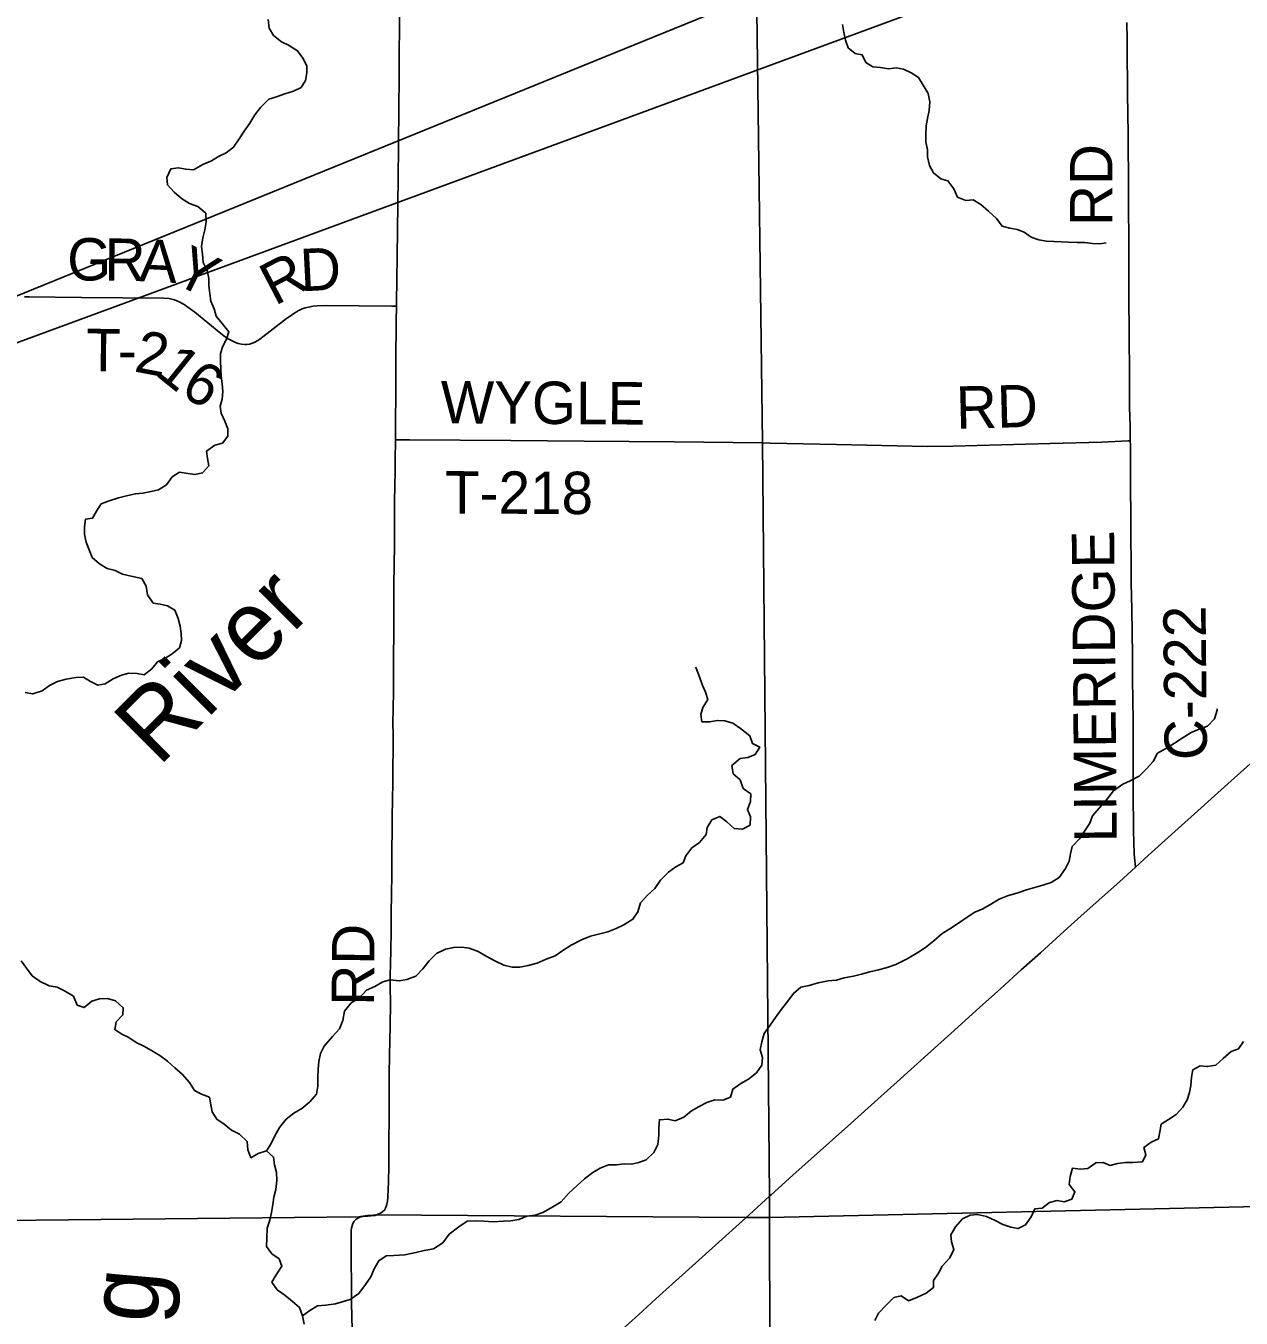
# Model space of a CAD drawing. Extents: x 0 to 34, y 0 to 22.
# Drawn here: x 17.787 to 19.416, y 15.504 to 17.236 of the extents above; entities that cross this region are included whole.
import ezdxf

# ---------------------------------------------------------------- set-up
doc = ezdxf.new("R2010")
doc.units = 0
for name, color, linetype in [('GM_X_Corporation', 7, 'Continuous'), ('GM_X_County_Road', 7, 'Continuous'), ('GM_X_County_Road_Text', 7, 'Continuous'), ('GM_X_Minor_River', 7, 'Continuous'), ('GM_X_Minor_River_Text', 7, 'Continuous'), ('GM_X_State_Route', 7, 'Continuous'), ('GM_X_Township_Road', 7, 'Continuous'), ('GM_X_Township_Road_Text', 7, 'Continuous'), ('SH_Text', 7, 'Continuous')]:
    doc.layers.add(name, color=color, linetype=linetype)

msp = doc.modelspace()

# ---------------------------------------------------------------- linework, layer by layer
at = {"layer": 'GM_X_Corporation'}
for points in [[(17.6706, 15.6341), (18.234, 15.6398), (18.2361, 15.6405), (18.2421, 15.6414), (18.2452, 15.6417), (18.2501, 15.642), (18.2556, 15.6425), (18.752, 15.6393), (18.7842, 15.639), (18.784, 15.6681), (18.775, 16.6777), (18.7553, 18.174)], [(18.7553, 18.174), (18.775, 16.6777), (18.784, 15.6681), (18.7842, 15.639), (19.6381, 15.6585)], [(20.2438, 13.1239), (20.2438, 15.6706), (20.1966, 15.6696), (20.1614, 15.669), (20.0945, 15.6683), (20.0722, 15.6678), (20.0259, 15.6667), (19.9449, 15.6658), (19.9161, 15.6651), (19.8862, 15.6649), (19.8069, 15.6636), (19.7915, 15.6636), (19.7661, 15.6628), (19.7328, 15.6622), (19.6888, 15.6618), (19.6513, 15.6616), (19.6487, 15.6616), (19.6461, 15.6614), (19.6435, 15.6609), (19.6411, 15.6602), (19.6393, 15.6593), (19.6381, 15.6585), (18.7842, 15.639), (18.7862, 14.9579)], [(18.7862, 14.9579), (18.7842, 15.639), (18.752, 15.6393), (18.2556, 15.6425), (18.2501, 15.642), (18.2452, 15.6417), (18.2421, 15.6414), (18.2361, 15.6405), (18.234, 15.6398), (17.6706, 15.6341)]]:
    msp.add_lwpolyline(points, dxfattribs=at)
at = {"layer": 'GM_X_County_Road'}
for points in [[(19.2678, 16.6801), (19.2675, 16.6996), (19.267, 16.7249), (19.2667, 16.7661), (19.2662, 16.8251), (19.2658, 16.8711), (19.2658, 16.909), (19.2657, 16.9345), (19.2657, 16.9625), (19.2654, 16.9799), (19.2653, 17.0178), (19.2653, 17.0432), (19.265, 17.0648), (19.265, 17.0841), (19.2648, 17.0996), (19.2646, 17.1095), (19.2644, 17.1182), (19.264, 17.1455), (19.2639, 17.1654), (19.2636, 17.1884), (19.2635, 17.217), (19.2632, 17.2406)], [(19.275, 16.1084), (19.2738, 16.1177), (19.273, 16.1258), (19.2724, 16.1423), (19.2721, 16.1572), (19.272, 16.1759), (19.2718, 16.1914), (19.2717, 16.1982), (19.2717, 16.2194), (19.2717, 16.2324), (19.2719, 16.2498), (19.2717, 16.2696), (19.2719, 16.2888), (19.2717, 16.311), (19.2713, 16.3271), (19.2707, 16.3662), (19.2706, 16.3799), (19.2706, 16.3929), (19.2697, 16.4541), (19.2691, 16.4891), (19.2689, 16.5053), (19.2687, 16.5625), (19.2682, 16.6344), (19.268, 16.6742), (19.2678, 16.6801)]]:
    msp.add_lwpolyline(points, dxfattribs=at)
at = {"layer": 'GM_X_Minor_River'}
for points in [[(18.1565, 17.1535), (18.162, 17.163), (18.1642, 17.1729), (18.1641, 17.1824), (18.1587, 17.193), (18.1517, 17.2028), (18.1395, 17.2102), (18.13, 17.2147), (18.1193, 17.2233), (18.1135, 17.2331), (18.1123, 17.2445)], [(18.882, 17.238), (18.884, 17.227), (18.886, 17.2168), (18.8895, 17.2066), (18.8991, 17.1991), (18.9086, 17.1973), (18.9132, 17.1871), (18.9227, 17.1811), (18.933, 17.1801), (18.9436, 17.1787), (18.9538, 17.18), (18.9637, 17.1782), (18.9743, 17.173), (18.9839, 17.167), (18.9904, 17.1565), (18.997, 17.1456), (18.999, 17.1342), (18.9984, 17.1228), (18.9962, 17.1117), (18.9941, 17.1022), (18.9938, 17.0905), (18.9939, 17.0806), (18.9959, 17.07), (18.9961, 17.0605), (18.9988, 17.0491), (19.0042, 17.0389), (19.0138, 17.0311), (19.0233, 17.0285), (19.0314, 17.0176), (19.036, 17.0066), (19.0475, 17.0022), (19.0573, 17.0031), (19.0676, 16.9968), (19.0779, 16.9878), (19.0886, 16.9777), (19.0959, 16.9675), (19.1062, 16.9649), (19.1161, 16.9632), (19.1256, 16.9595), (19.1351, 16.9531), (19.1454, 16.9495), (19.1556, 16.9477)], [(17.9737, 16.3884), (17.9835, 16.3946), (17.9932, 16.4027), (17.9962, 16.4122), (17.9957, 16.4217), (17.9941, 16.4316), (17.9917, 16.4418), (17.987, 16.4531), (17.9771, 16.4587), (17.9676, 16.4609), (17.9581, 16.4623), (17.9504, 16.4736), (17.9484, 16.485), (17.9426, 16.4955), (17.9285, 16.4988), (17.9168, 16.5013), (17.9072, 16.5061), (17.8962, 16.509), (17.8859, 16.515), (17.8764, 16.5236), (17.8721, 16.5338), (17.8682, 16.544), (17.8658, 16.5546), (17.8661, 16.5649), (17.8671, 16.5748), (17.8769, 16.5764), (17.8821, 16.5859), (17.8885, 16.5955), (17.899, 16.5994), (17.9115, 16.6034), (17.9239, 16.6066), (17.9341, 16.609), (17.9443, 16.6098), (17.9553, 16.6122), (17.9651, 16.6143), (17.9757, 16.6208), (17.9835, 16.6319), (17.9933, 16.6378), (18.0043, 16.636), (18.0141, 16.635), (18.0243, 16.637), (18.0326, 16.6466), (18.0309, 16.6564), (18.0297, 16.6663), (18.0406, 16.674), (18.0508, 16.6768), (18.0579, 16.6864), (18.0581, 16.6962), (18.0542, 16.7064), (18.0492, 16.717), (18.048, 16.7265), (18.0505, 16.736), (18.0515, 16.7459), (18.0503, 16.7565), (18.049, 16.7664), (18.0489, 16.7766), (18.0484, 16.7865), (18.0483, 16.7968), (18.0512, 16.8067), (18.0564, 16.8162), (18.0594, 16.8261), (18.0505, 16.8374), (18.0425, 16.8472), (18.0397, 16.857), (18.0354, 16.8672), (18.0338, 16.8771), (18.0325, 16.8881), (18.0328, 16.8976), (18.0304, 16.9082), (18.025, 16.9191), (18.0241, 16.9301), (18.0229, 16.9404), (18.0246, 16.9522), (18.0272, 16.9625), (18.0289, 16.9735), (18.0288, 16.9849), (18.0177, 16.9939), (18.0067, 16.9979), (17.996, 17.0046), (17.9861, 17.0132), (17.9772, 17.023), (17.9764, 17.0329), (17.9816, 17.0443), (17.9918, 17.046), (18.0016, 17.0438), (18.0122, 17.0432), (18.0247, 17.0501), (18.036, 17.0552), (18.0458, 17.061), (18.0559, 17.0657), (18.0657, 17.0734), (18.0731, 17.0845), (18.0798, 17.0948), (18.0877, 17.1056), (18.0944, 17.117), (18.1018, 17.1266), (18.1131, 17.1378), (18.1233, 17.1409), (18.1346, 17.1448), (18.1459, 17.1484), (18.1565, 17.1535)], [(19.1556, 16.9477), (19.1655, 16.947), (19.1753, 16.9468), (19.1848, 16.9461), (19.1965, 16.9459), (19.2068, 16.9456), (19.217, 16.9446), (19.2269, 16.944), (19.2356, 16.9452)], [(17.7864, 16.3426), (17.7966, 16.3408), (17.8094, 16.3451), (17.8192, 16.3521), (17.8297, 16.3575), (17.8415, 16.3607), (17.8543, 16.3627), (17.8645, 16.3632), (17.8741, 16.3576), (17.884, 16.3524), (17.8938, 16.3541), (17.9043, 16.361), (17.9156, 16.3657), (17.9254, 16.3685), (17.9364, 16.3682), (17.9459, 16.3665), (17.9564, 16.3742), (17.9639, 16.3838), (17.9737, 16.3884)], [(18.1099, 15.7286), (18.1162, 15.7381), (18.121, 15.7485), (18.1273, 15.7595), (18.1363, 15.7707), (18.1464, 15.7787), (18.1573, 15.7853), (18.1678, 15.7942), (18.1768, 15.8042), (18.1786, 15.8152), (18.1788, 15.827), (18.1791, 15.838), (18.1801, 15.8482), (18.1823, 15.8589), (18.1871, 15.8688), (18.1983, 15.8815), (18.2076, 15.8919), (18.2124, 15.9033), (18.2146, 15.9155), (18.2235, 15.9266), (18.2348, 15.9336), (18.2442, 15.9439), (18.2551, 15.9486), (18.266, 15.9548), (18.2758, 15.9576), (18.2876, 15.9562), (18.2982, 15.9582), (18.3102, 15.9626), (18.3196, 15.9722), (18.3278, 15.9829), (18.3379, 15.9929), (18.35, 15.9987), (18.3609, 16.0011), (18.3719, 16.0016), (18.3814, 16.0002), (18.3936, 15.9954), (18.4043, 15.9895), (18.4161, 15.9832), (18.4279, 15.9772), (18.4393, 15.9747), (18.4495, 15.9744), (18.4608, 15.9769), (18.4729, 15.98), (18.485, 15.9851), (18.4967, 15.9898), (18.5072, 15.9968), (18.5185, 16.0041), (18.532, 16.0111), (18.5441, 16.0162), (18.5569, 16.0194), (18.5675, 16.0218), (18.5788, 16.0265), (18.589, 16.0311), (18.601, 16.0389), (18.6077, 16.0488), (18.6114, 16.061), (18.6207, 16.071), (18.6305, 16.0799), (18.6379, 16.0913), (18.6488, 16.1017), (18.6586, 16.109), (18.6684, 16.1145), (18.672, 16.124), (18.6799, 16.1344), (18.6904, 16.1417), (18.6994, 16.1524), (18.7008, 16.1619), (18.7071, 16.1719), (18.7177, 16.1766), (18.7272, 16.1695), (18.7368, 16.1605), (18.7478, 16.1595), (18.7583, 16.1649), (18.7586, 16.1759), (18.7547, 16.1857), (18.7587, 16.1964), (18.759, 16.2067), (18.7491, 16.2142), (18.7451, 16.2255), (18.7356, 16.2337), (18.7339, 16.2447), (18.7448, 16.2544), (18.755, 16.2556), (18.7648, 16.2595), (18.7712, 16.2695), (18.7616, 16.2743), (18.7577, 16.2845), (18.7455, 16.2946), (18.7352, 16.3017), (18.7242, 16.3046), (18.7143, 16.3053), (18.7038, 16.3032), (18.6935, 16.3035), (18.6923, 16.313), (18.6948, 16.3225), (18.7015, 16.3332), (18.6984, 16.343), (18.6941, 16.3536), (18.6902, 16.3635), (18.6859, 16.3752), (18.6848, 16.3767)], [(19.1723, 16.0946), (19.1809, 16.1069), (19.1861, 16.1168), (19.1875, 16.1263), (19.19, 16.1362), (19.1998, 16.1466), (19.2065, 16.1569), (19.2135, 16.1676), (19.2172, 16.1775), (19.2262, 16.1875), (19.2359, 16.199), (19.2453, 16.2109), (19.2577, 16.2198), (19.2678, 16.2245), (19.2799, 16.2307), (19.2896, 16.2403), (19.2986, 16.2503), (19.3045, 16.2613), (19.3162, 16.2679), (19.3271, 16.2749), (19.3373, 16.2815), (19.3493, 16.2892), (19.3602, 16.2935), (19.3715, 16.2975), (19.3809, 16.3074), (19.3842, 16.3189), (19.3845, 16.3208)], [(18.1582, 15.5074), (18.1679, 15.5144), (18.1785, 15.5209), (18.1894, 15.5218), (18.2023, 15.5235), (18.2219, 15.529), (18.2336, 15.5372), (18.2425, 15.5494), (18.2496, 15.5597), (18.2544, 15.5704), (18.2604, 15.5811), (18.2705, 15.5877), (18.2807, 15.5882), (18.2955, 15.5891), (18.3102, 15.592), (18.3212, 15.5948), (18.334, 15.5972), (18.3464, 15.6053), (18.355, 15.6168), (18.3678, 15.6264), (18.3787, 15.6342), (18.3897, 15.6347), (18.4014, 15.6344), (18.4139, 15.6334), (18.4276, 15.6344), (18.4374, 15.6345), (18.448, 15.6365), (18.4589, 15.6408), (18.4699, 15.6421), (18.4804, 15.646), (18.4914, 15.6522), (18.5049, 15.66), (18.5154, 15.6718), (18.5263, 15.6818), (18.536, 15.6911), (18.5476, 15.6996), (18.5574, 15.705), (18.5684, 15.7097), (18.5793, 15.7098), (18.5892, 15.7111), (18.599, 15.7104), (18.6092, 15.7128), (18.619, 15.7164), (18.6292, 15.726), (18.6343, 15.737), (18.6357, 15.7496), (18.636, 15.7595), (18.6366, 15.7701), (18.648, 15.771), (18.6578, 15.7688), (18.6695, 15.7735), (18.6797, 15.782), (18.6898, 15.7878), (18.7, 15.7932), (18.7109, 15.7968), (18.7215, 15.7962), (18.7317, 15.8005), (18.735, 15.8111), (18.7459, 15.8188), (18.7561, 15.8247), (18.7666, 15.8331), (18.774, 15.8431), (18.7747, 15.8537), (18.7719, 15.864), (18.7741, 15.8746), (18.777, 15.8857), (18.7852, 15.8968), (18.7923, 15.9071), (18.8005, 15.9182), (18.8087, 15.9289), (18.8165, 15.9393), (18.8263, 15.9478), (18.8376, 15.9502), (18.8493, 15.9537), (18.8629, 15.9562), (18.8739, 15.957), (18.8841, 15.9602), (18.8966, 15.9623), (18.9075, 15.965), (18.9185, 15.9682), (18.9305, 15.971), (18.9407, 15.9738), (18.9536, 15.9781), (18.9686, 15.9859), (18.9829, 15.9944), (18.9935, 16.001), (19.0047, 16.0099), (19.0156, 16.0195), (19.0258, 16.026), (19.0363, 16.0326), (19.0494, 16.0415), (19.0596, 16.0485), (19.0701, 16.0528), (19.0818, 16.0594), (19.092, 16.0659), (19.1033, 16.0703), (19.1172, 16.0742), (19.1289, 16.0781), (19.1508, 16.0845), (19.1618, 16.088), (19.1723, 16.0946)], [(18.0989, 15.725), (18.0891, 15.7192), (18.0848, 15.7298), (18.084, 15.7408), (18.0736, 15.7506), (18.063, 15.7561), (18.0534, 15.764), (18.0435, 15.7707), (18.0373, 15.7805), (18.0353, 15.7903), (18.0333, 15.8002), (18.023, 15.8046), (18.0135, 15.8095), (18.0066, 15.82), (17.997, 15.8313), (17.987, 15.8395), (17.9771, 15.8485), (17.9668, 15.8564), (17.9557, 15.8627), (17.9454, 15.8686), (17.9351, 15.8738), (17.9256, 15.8802), (17.9161, 15.885), (17.9065, 15.891), (17.9083, 15.9012), (17.9173, 15.9108), (17.918, 15.9203), (17.9076, 15.9293), (17.8966, 15.9326), (17.886, 15.9321), (17.8758, 15.929), (17.8657, 15.9205), (17.8562, 15.9238), (17.8511, 15.9359), (17.8393, 15.943), (17.8294, 15.9478), (17.8188, 15.9496), (17.8066, 15.9555), (17.7959, 15.963), (17.7882, 15.9731), (17.7809, 15.9829)], [(19.0258, 15.5852), (19.0313, 15.5963), (19.0282, 15.6065), (19.0273, 15.616), (19.0336, 15.6267), (19.043, 15.6371), (19.0532, 15.6421), (19.063, 15.643), (19.0751, 15.6405), (19.0869, 15.6349), (19.0972, 15.6297), (19.1079, 15.626), (19.1174, 15.6243), (19.1275, 15.6293), (19.135, 15.64), (19.1398, 15.6507), (19.1496, 15.6516), (19.1594, 15.6593), (19.17, 15.6617), (19.1794, 15.6603), (19.1896, 15.6638), (19.1937, 15.6734), (19.186, 15.6835), (19.1874, 15.6942), (19.1903, 15.7052), (19.2009, 15.7038), (19.2108, 15.7047), (19.2217, 15.7124), (19.2315, 15.7126), (19.241, 15.7089), (19.2508, 15.7116), (19.2614, 15.7129), (19.2713, 15.7126), (19.2841, 15.7136), (19.2886, 15.7231), (19.2862, 15.7329), (19.296, 15.7399), (19.3058, 15.7446), (19.3075, 15.7541), (19.3093, 15.7643), (19.3191, 15.7705), (19.3293, 15.7771), (19.3382, 15.7871), (19.3442, 15.797), (19.3471, 15.8066), (19.3489, 15.8161), (19.3499, 15.8271), (19.3517, 15.837), (19.3615, 15.8424), (19.371, 15.8414), (19.3827, 15.8434), (19.3924, 15.8523), (19.4029, 15.8615), (19.4131, 15.8651), (19.4194, 15.875)], [(18.1606, 15.4961), (18.1582, 15.5074), (18.1543, 15.5184), (18.1447, 15.5266), (18.1344, 15.5349), (18.1244, 15.5423), (18.1171, 15.5525), (18.1227, 15.5624), (18.1305, 15.5739), (18.127, 15.5837), (18.1171, 15.5905), (18.1098, 15.6002), (18.1104, 15.6116), (18.111, 15.6249), (18.1143, 15.6356), (18.1165, 15.6459), (18.1182, 15.6565), (18.1196, 15.6664), (18.1226, 15.6767), (18.1236, 15.6885), (18.1234, 15.6995), (18.1207, 15.7097), (18.1194, 15.72), (18.1099, 15.7286), (18.0989, 15.725)], [(18.9256, 15.5009), (18.9304, 15.5108), (18.9405, 15.5216), (18.951, 15.5319), (18.9608, 15.5343), (18.9704, 15.5276), (18.9824, 15.5323), (18.9941, 15.5378), (19.0039, 15.5451), (19.0041, 15.5546), (19.0108, 15.5645), (19.0157, 15.5741), (19.0258, 15.5852)]]:
    msp.add_lwpolyline(points, dxfattribs=at)
at = {"layer": 'GM_X_State_Route'}
msp.add_line((18.7842, 15.6676), (18.7864, 15.6696), dxfattribs=at)
for points in [[(18.7864, 15.6696), (18.8155, 15.696), (18.8893, 15.7615), (18.9295, 15.7977), (18.9553, 15.8211), (18.9963, 15.8582), (19.0274, 15.8859), (19.0657, 15.9205), (19.0942, 15.9458), (19.1217, 15.9708), (19.1477, 15.9938), (19.1794, 16.0227), (19.2061, 16.0469), (19.2534, 16.0891), (19.275, 16.1084), (19.2918, 16.1243), (19.3986, 16.2202), (19.5045, 16.3152)], [(18.7523, 15.6387), (18.7623, 15.6477), (18.7842, 15.6676)], [(18.5696, 15.4738), (18.6085, 15.5087), (18.6319, 15.53), (18.6457, 15.5426), (18.6628, 15.558), (18.7117, 15.6021), (18.7523, 15.6387)]]:
    msp.add_lwpolyline(points, dxfattribs=at)
at = {"layer": 'GM_X_Township_Road'}
for points in [[(18.2841, 16.8605), (18.2841, 16.8647), (18.2851, 16.9274), (18.2864, 17.0317), (18.2869, 17.0746), (18.2875, 17.128), (18.2876, 17.1648), (18.2878, 17.192), (18.2879, 17.1995), (18.2887, 17.2672)], [(17.7857, 16.8731), (17.7916, 16.873), (17.8621, 16.8722), (17.9719, 16.8711), (17.9793, 16.8705), (17.9864, 16.8689), (17.9898, 16.8677), (17.9937, 16.866), (17.9996, 16.8626), (18.0046, 16.8591), (18.0106, 16.8548), (18.0138, 16.8522)], [(18.0138, 16.8522), (18.0488, 16.8239), (18.0547, 16.8193), (18.0595, 16.8162), (18.0628, 16.8144), (18.0685, 16.8118), (18.0721, 16.8106), (18.0765, 16.8096), (18.0809, 16.8091), (18.0835, 16.8092), (18.0873, 16.8097), (18.091, 16.8107), (18.0945, 16.8121), (18.0985, 16.8142), (18.1011, 16.816), (18.1369, 16.8437), (18.1415, 16.847), (18.1465, 16.8506), (18.1522, 16.8542), (18.1577, 16.8568), (18.1617, 16.8581), (18.1664, 16.8593), (18.1725, 16.8603), (18.178, 16.8608), (18.1904, 16.8612), (18.2779, 16.8606), (18.2841, 16.8605)], [(18.2827, 16.6815), (18.2834, 16.7672), (18.2833, 16.7857), (18.2837, 16.8398), (18.2841, 16.8605)], [(18.2558, 15.642), (18.2603, 15.6438), (18.2635, 15.6454), (18.2681, 15.649), (18.2696, 15.6518), (18.271, 15.6554), (18.2721, 15.661), (18.2727, 15.666), (18.2731, 15.6773), (18.2735, 15.6866), (18.274, 15.7083), (18.2741, 15.7226), (18.274, 15.7494), (18.2742, 15.7649), (18.2742, 15.7792), (18.2742, 15.7891), (18.2743, 15.794), (18.2744, 15.799), (18.2743, 15.8027), (18.2745, 15.8313), (18.2749, 15.8561), (18.2756, 15.8954), (18.276, 15.9269), (18.2757, 15.9481), (18.2759, 15.963), (18.2765, 15.9965), (18.2769, 16.024), (18.2772, 16.0488), (18.2775, 16.0708), (18.2778, 16.1003), (18.278, 16.1359), (18.2783, 16.154), (18.2785, 16.1738), (18.279, 16.2017), (18.2792, 16.2194), (18.2794, 16.2454), (18.2797, 16.263), (18.2797, 16.2723), (18.2797, 16.2879), (18.2795, 16.3009), (18.2796, 16.3213), (18.28, 16.3436), (18.2801, 16.3716), (18.2801, 16.3908), (18.2802, 16.4025), (18.2804, 16.4112), (18.2808, 16.4268), (18.2805, 16.4549), (18.2806, 16.4891), (18.2809, 16.5113), (18.2814, 16.5417), (18.2817, 16.5809), (18.2816, 16.598), (18.282, 16.6201), (18.2822, 16.6386), (18.2823, 16.6538), (18.2827, 16.6815)], [(18.2827, 16.6815), (18.3016, 16.6814), (18.4375, 16.6803), (18.5356, 16.6795), (18.6566, 16.6786), (18.7752, 16.6771)], [(18.7752, 16.6771), (18.7853, 16.677), (18.874, 16.675), (18.9962, 16.6724), (19.03, 16.6726), (19.1606, 16.6764), (19.2296, 16.6781), (19.2649, 16.68), (19.2678, 16.6801)], [(18.2246, 15.4886), (18.2242, 15.5067), (18.2237, 15.5242), (18.2237, 15.5419), (18.2239, 15.5591), (18.2236, 15.5711), (18.2235, 15.5893), (18.2235, 15.602), (18.2233, 15.61), (18.2234, 15.6211), (18.2239, 15.6253), (18.2252, 15.6299), (18.227, 15.6338), (18.2302, 15.637), (18.2342, 15.6393)], [(18.2342, 15.6393), (18.2363, 15.6399), (18.2423, 15.6408), (18.2454, 15.6411), (18.2503, 15.6415), (18.2558, 15.642)]]:
    msp.add_lwpolyline(points, dxfattribs=at)
at = {"layer": 'SH_Text'}
msp.add_lwpolyline([(20.5238, 17.992), (16.1336, 16.2067), (20.98, 17.992), (20.5238, 17.992)], dxfattribs=at)

# ---------------------------------------------------------------- texts
at = {"layer": 'GM_X_County_Road_Text'}
for s, rotation, p in [('RD', 90, (19.2439, 16.9679)), ('LIMERIDGE', 90.4971, (19.2498, 16.142)), ('C-222', 90.55, (19.3708, 16.2523))]:
    msp.add_text(s, height=0.05682, rotation=rotation, dxfattribs=at).set_placement(p)
at = {"layer": 'GM_X_Minor_River_Text'}
for s, height, rotation, p in [('River', 0.09475, 44.9725, (17.9654, 16.2422)), ('Mahoning', 0.09473, 84.9771, (17.9201, 15.0121))]:
    msp.add_text(s, height=height, rotation=rotation, dxfattribs=at).set_placement(p)
at = {"layer": 'GM_X_Township_Road_Text'}
for s, height, rotation, p in [('G', 0.0568, 359.2678, (17.8424, 16.8952)), ('R', 0.0568, 359.2506, (17.8924, 16.8946)), ('A', 0.0568, 357.0517, (17.9385, 16.894)), ('Y', 0.0568, 333.448, (17.9825, 16.893)), ('D', 0.0568, 2.9155, (18.1563, 16.8802)), ('R', 0.0568, 27.56, (18.1211, 16.8603)), ('T', 0.0568, 359.5414, (17.868, 16.7734)), ('2', 0.0568, 349.1422, (17.9311, 16.7732)), ('1', 0.0568, 321.1866, (17.9589, 16.7696)), ('-', 0.0568, 359.5439, (17.9105, 16.7731)), ('6', 0.0568, 328.3183, (17.9925, 16.7432)), ('WYGLE', 0.05682, 359.6183, (18.3432, 16.7035)), ('RD', 0.05682, 1.4826, (19.0349, 16.696)), ('T-218', 0.05682, 359.7193, (18.3491, 16.5826)), ('RD', 0.05682, 89.5136, (18.2539, 15.9227))]:
    msp.add_text(s, height=height, rotation=rotation, dxfattribs=at).set_placement(p)

doc.saveas('drawing.dxf')
